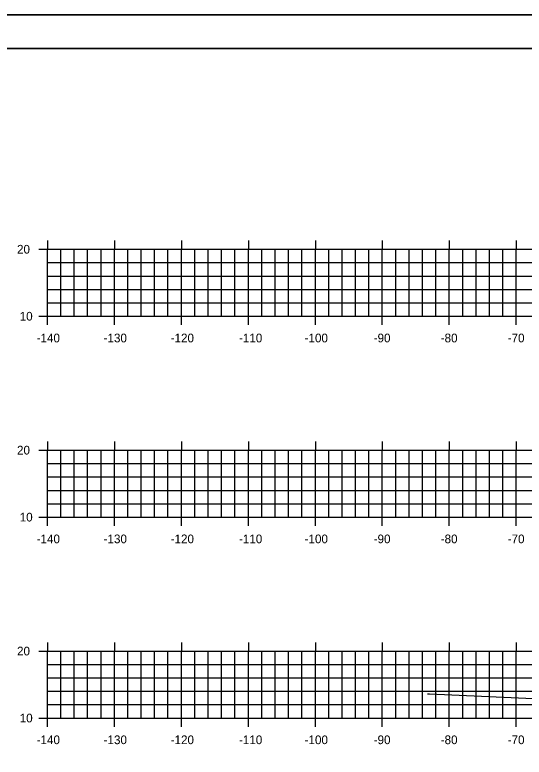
# Model space of a CAD drawing. Extents: x 40011 to 50684, y 49949 to 72236.
# Drawn here: x 42058 to 42134.1, y 68461 to 68571.8 of the extents above; entities that cross this region are included whole.
import ezdxf

# ---------------------------------------------------------------- set-up
doc = ezdxf.new("R2010")
doc.units = 0
for name, color, linetype in [('1', 7, 'Continuous'), ('41', 7, 'Continuous'), ('51', 7, 'Continuous'), ('53', 7, 'Continuous'), ('55', 7, 'Continuous'), ('57', 7, 'Continuous'), ('60', 7, 'Continuous')]:
    doc.layers.add(name, color=color, linetype=linetype)

msp = doc.modelspace()

# ---------------------------------------------------------------- linework, layer by layer
at = {"layer": '1'}
for p, q in [((42373.89, 68571.8), (42024.5, 68571.8)), ((42372.89, 68566.8), (42042.89, 68566.8))]:
    msp.add_line(p, q, dxfattribs=at)
at = {"layer": '41'}
for points in [[(42024.5, 68571.8), (42373.89, 68571.8), (42373.89, 68351.8), (42024.5, 68351.8)], [(42042.89, 68566.8), (42372.89, 68566.8), (42372.89, 68356.8), (42042.89, 68356.8)]]:
    msp.add_lwpolyline(points, close=True, dxfattribs=at)
at = {"layer": '51'}
for p, q in [((42061.59, 68536.8), (42062.89, 68536.8)), ((42062.89, 68526.8), (42062.89, 68536.8)), ((42064.89, 68526.8), (42064.89, 68536.8)), ((42066.89, 68526.8), (42066.89, 68536.8)), ((42068.89, 68526.8), (42068.89, 68536.8)), ((42070.89, 68526.8), (42070.89, 68536.8)), ((42074.89, 68526.8), (42074.89, 68536.8)), ((42076.89, 68526.8), (42076.89, 68536.8)), ((42078.89, 68526.8), (42078.89, 68536.8)), ((42080.89, 68526.8), (42080.89, 68536.8)), ((42084.89, 68526.8), (42084.89, 68536.8)), ((42086.89, 68526.8), (42086.89, 68536.8)), ((42088.89, 68526.8), (42088.89, 68536.8)), ((42090.89, 68526.8), (42090.89, 68536.8)), ((42094.89, 68526.8), (42094.89, 68536.8)), ((42096.89, 68526.8), (42096.89, 68536.8)), ((42098.89, 68526.8), (42098.89, 68536.8)), ((42100.89, 68526.8), (42100.89, 68536.8)), ((42104.89, 68526.8), (42104.89, 68536.8)), ((42106.89, 68526.8), (42106.89, 68536.8)), ((42108.89, 68526.8), (42108.89, 68536.8)), ((42110.89, 68526.8), (42110.89, 68536.8)), ((42114.89, 68526.8), (42114.89, 68536.8)), ((42116.89, 68526.8), (42116.89, 68536.8)), ((42118.89, 68526.8), (42118.89, 68536.8)), ((42120.89, 68526.8), (42120.89, 68536.8)), ((42124.89, 68526.8), (42124.89, 68536.8)), ((42126.89, 68526.8), (42126.89, 68536.8)), ((42128.89, 68526.8), (42128.89, 68536.8)), ((42130.89, 68526.8), (42130.89, 68536.8)), ((42061.59, 68526.8), (42062.89, 68526.8)), ((42062.89, 68526.8), (42342.89, 68526.8)), ((42062.89, 68525.5), (42062.89, 68526.8)), ((42072.89, 68525.5), (42072.89, 68526.8)), ((42082.89, 68525.5), (42082.89, 68526.8)), ((42092.89, 68525.5), (42092.89, 68526.8)), ((42102.89, 68525.5), (42102.89, 68526.8)), ((42112.89, 68525.5), (42112.89, 68526.8)), ((42122.89, 68525.5), (42122.89, 68526.8)), ((42132.89, 68525.5), (42132.89, 68526.8)), ((42061.59, 68506.8), (42062.89, 68506.8)), ((42062.89, 68496.8), (42062.89, 68506.8)), ((42064.89, 68496.8), (42064.89, 68506.8)), ((42066.89, 68496.8), (42066.89, 68506.8)), ((42068.89, 68496.8), (42068.89, 68506.8)), ((42070.89, 68496.8), (42070.89, 68506.8)), ((42074.89, 68496.8), (42074.89, 68506.8)), ((42076.89, 68496.8), (42076.89, 68506.8)), ((42078.89, 68496.8), (42078.89, 68506.8)), ((42080.89, 68496.8), (42080.89, 68506.8)), ((42084.89, 68496.8), (42084.89, 68506.8)), ((42086.89, 68496.8), (42086.89, 68506.8)), ((42088.89, 68496.8), (42088.89, 68506.8)), ((42090.89, 68496.8), (42090.89, 68506.8)), ((42094.89, 68496.8), (42094.89, 68506.8)), ((42096.89, 68496.8), (42096.89, 68506.8)), ((42098.89, 68496.8), (42098.89, 68506.8)), ((42100.89, 68496.8), (42100.89, 68506.8)), ((42104.89, 68496.8), (42104.89, 68506.8)), ((42106.89, 68496.8), (42106.89, 68506.8)), ((42108.89, 68496.8), (42108.89, 68506.8)), ((42110.89, 68496.8), (42110.89, 68506.8)), ((42114.89, 68496.8), (42114.89, 68506.8)), ((42116.89, 68496.8), (42116.89, 68506.8)), ((42118.89, 68496.8), (42118.89, 68506.8)), ((42120.89, 68496.8), (42120.89, 68506.8)), ((42124.89, 68496.8), (42124.89, 68506.8)), ((42126.89, 68496.8), (42126.89, 68506.8)), ((42128.89, 68496.8), (42128.89, 68506.8)), ((42130.89, 68496.8), (42130.89, 68506.8)), ((42061.59, 68496.8), (42062.89, 68496.8)), ((42062.89, 68496.8), (42342.89, 68496.8)), ((42062.89, 68495.5), (42062.89, 68496.8)), ((42072.89, 68495.5), (42072.89, 68496.8)), ((42082.89, 68495.5), (42082.89, 68496.8)), ((42092.89, 68495.5), (42092.89, 68496.8)), ((42102.89, 68495.5), (42102.89, 68496.8)), ((42112.89, 68495.5), (42112.89, 68496.8)), ((42122.89, 68495.5), (42122.89, 68496.8)), ((42132.89, 68495.5), (42132.89, 68496.8)), ((42061.59, 68476.8), (42062.89, 68476.8)), ((42062.89, 68466.8), (42062.89, 68476.8)), ((42064.89, 68466.8), (42064.89, 68476.8)), ((42066.89, 68466.8), (42066.89, 68476.8)), ((42068.89, 68466.8), (42068.89, 68476.8)), ((42070.89, 68466.8), (42070.89, 68476.8)), ((42074.89, 68466.8), (42074.89, 68476.8)), ((42076.89, 68466.8), (42076.89, 68476.8)), ((42078.89, 68466.8), (42078.89, 68476.8)), ((42080.89, 68466.8), (42080.89, 68476.8)), ((42084.89, 68466.8), (42084.89, 68476.8)), ((42086.89, 68466.8), (42086.89, 68476.8)), ((42088.89, 68466.8), (42088.89, 68476.8)), ((42090.89, 68466.8), (42090.89, 68476.8)), ((42094.89, 68466.8), (42094.89, 68476.8)), ((42096.89, 68466.8), (42096.89, 68476.8)), ((42098.89, 68466.8), (42098.89, 68476.8)), ((42100.89, 68466.8), (42100.89, 68476.8)), ((42104.89, 68466.8), (42104.89, 68476.8)), ((42106.89, 68466.8), (42106.89, 68476.8)), ((42108.89, 68466.8), (42108.89, 68476.8)), ((42110.89, 68466.8), (42110.89, 68476.8)), ((42114.89, 68466.8), (42114.89, 68476.8)), ((42116.89, 68466.8), (42116.89, 68476.8)), ((42118.89, 68466.8), (42118.89, 68476.8)), ((42120.89, 68466.8), (42120.89, 68476.8)), ((42124.89, 68466.8), (42124.89, 68476.8)), ((42126.89, 68466.8), (42126.89, 68476.8)), ((42128.89, 68466.8), (42128.89, 68476.8)), ((42130.89, 68466.8), (42130.89, 68476.8)), ((42061.59, 68466.8), (42062.89, 68466.8)), ((42062.89, 68466.8), (42342.89, 68466.8)), ((42062.89, 68465.5), (42062.89, 68466.8)), ((42072.89, 68465.5), (42072.89, 68466.8)), ((42082.89, 68465.5), (42082.89, 68466.8)), ((42092.89, 68465.5), (42092.89, 68466.8)), ((42102.89, 68465.5), (42102.89, 68466.8)), ((42112.89, 68465.5), (42112.89, 68466.8)), ((42122.89, 68465.5), (42122.89, 68466.8)), ((42132.89, 68465.5), (42132.89, 68466.8))]:
    msp.add_line(p, q, dxfattribs=at)
at = {"layer": '53'}
for p, q in [((42062.89, 68534.8), (42342.89, 68534.8)), ((42062.89, 68532.8), (42342.89, 68532.8)), ((42062.89, 68530.8), (42342.89, 68530.8)), ((42062.89, 68528.8), (42342.89, 68528.8)), ((42062.89, 68504.8), (42342.89, 68504.8)), ((42062.89, 68502.8), (42342.89, 68502.8)), ((42062.89, 68500.8), (42342.89, 68500.8)), ((42062.89, 68498.8), (42342.89, 68498.8)), ((42062.89, 68474.8), (42342.89, 68474.8)), ((42062.89, 68472.8), (42342.89, 68472.8)), ((42062.89, 68470.8), (42342.89, 68470.8)), ((42062.89, 68468.8), (42342.89, 68468.8))]:
    msp.add_line(p, q, dxfattribs=at)
at = {"layer": '55'}
for p, q in [((42062.89, 68536.8), (42342.89, 68536.8)), ((42062.89, 68526.8), (42062.89, 68536.8)), ((42072.89, 68526.8), (42072.89, 68536.8)), ((42082.89, 68526.8), (42082.89, 68536.8)), ((42092.89, 68526.8), (42092.89, 68536.8)), ((42102.89, 68526.8), (42102.89, 68536.8)), ((42112.89, 68526.8), (42112.89, 68536.8)), ((42122.89, 68526.8), (42122.89, 68536.8)), ((42132.89, 68526.8), (42132.89, 68536.8)), ((42062.89, 68526.8), (42342.89, 68526.8)), ((42062.89, 68506.8), (42342.89, 68506.8)), ((42062.89, 68496.8), (42062.89, 68506.8)), ((42072.89, 68496.8), (42072.89, 68506.8)), ((42082.89, 68496.8), (42082.89, 68506.8)), ((42092.89, 68496.8), (42092.89, 68506.8)), ((42102.89, 68496.8), (42102.89, 68506.8)), ((42112.89, 68496.8), (42112.89, 68506.8)), ((42122.89, 68496.8), (42122.89, 68506.8)), ((42132.89, 68496.8), (42132.89, 68506.8)), ((42062.89, 68496.8), (42342.89, 68496.8)), ((42062.89, 68476.8), (42342.89, 68476.8)), ((42062.89, 68466.8), (42062.89, 68476.8)), ((42072.89, 68466.8), (42072.89, 68476.8)), ((42082.89, 68466.8), (42082.89, 68476.8)), ((42092.89, 68466.8), (42092.89, 68476.8)), ((42102.89, 68466.8), (42102.89, 68476.8)), ((42112.89, 68466.8), (42112.89, 68476.8)), ((42122.89, 68466.8), (42122.89, 68476.8)), ((42132.89, 68466.8), (42132.89, 68476.8)), ((42062.89, 68466.8), (42342.89, 68466.8))]:
    msp.add_line(p, q, dxfattribs=at)
at = {"layer": '57'}
msp.add_lwpolyline([(42119.65, 68470.41), (42119.71, 68470.41), (42119.94, 68470.4), (42136.55, 68469.65)], dxfattribs=at)
at = {"layer": '60'}
for p, q in [((42062.89, 68538.1), (42062.89, 68536.8)), ((42072.89, 68538.1), (42072.89, 68536.8)), ((42082.89, 68538.1), (42082.89, 68536.8)), ((42092.89, 68538.1), (42092.89, 68536.8)), ((42102.89, 68538.1), (42102.89, 68536.8)), ((42112.89, 68538.1), (42112.89, 68536.8)), ((42122.89, 68538.1), (42122.89, 68536.8)), ((42132.89, 68538.1), (42132.89, 68536.8)), ((42062.89, 68508.1), (42062.89, 68506.8)), ((42072.89, 68508.1), (42072.89, 68506.8)), ((42082.89, 68508.1), (42082.89, 68506.8)), ((42092.89, 68508.1), (42092.89, 68506.8)), ((42102.89, 68508.1), (42102.89, 68506.8)), ((42112.89, 68508.1), (42112.89, 68506.8)), ((42122.89, 68508.1), (42122.89, 68506.8)), ((42132.89, 68508.1), (42132.89, 68506.8)), ((42062.89, 68478.1), (42062.89, 68476.8)), ((42072.89, 68478.1), (42072.89, 68476.8)), ((42082.89, 68478.1), (42082.89, 68476.8)), ((42092.89, 68478.1), (42092.89, 68476.8)), ((42102.89, 68478.1), (42102.89, 68476.8)), ((42112.89, 68478.1), (42112.89, 68476.8)), ((42122.89, 68478.1), (42122.89, 68476.8)), ((42132.89, 68478.1), (42132.89, 68476.8))]:
    msp.add_line(p, q, dxfattribs=at)

# ---------------------------------------------------------------- texts
at = {"layer": '51'}
for s, height, p in [('20', 1.3, (42058.35, 68536.15)), ('10', 1.3, (42058.75, 68526.15)), ('-', 0.0001, (42062.89, 68526.8)), ('-140', 1.3, (42061.28, 68522.9)), ('-130', 1.3, (42071.28, 68522.9)), ('-120', 1.3, (42081.29, 68522.9)), ('-110', 1.3, (42091.49, 68522.9)), ('-100', 1.3, (42101.29, 68522.9)), ('-90', 1.3, (42111.6, 68522.9)), ('-80', 1.3, (42121.61, 68522.9)), ('-70', 1.3, (42131.61, 68522.9)), ('20', 1.3, (42058.35, 68506.15)), ('10', 1.3, (42058.75, 68496.15)), ('-', 0.0001, (42062.89, 68496.8)), ('-140', 1.3, (42061.28, 68492.9)), ('-130', 1.3, (42071.28, 68492.9)), ('-120', 1.3, (42081.29, 68492.9)), ('-110', 1.3, (42091.49, 68492.9)), ('-100', 1.3, (42101.29, 68492.9)), ('-90', 1.3, (42111.6, 68492.9)), ('-80', 1.3, (42121.61, 68492.9)), ('-70', 1.3, (42131.61, 68492.9)), ('20', 1.3, (42058.35, 68476.15)), ('10', 1.3, (42058.75, 68466.15)), ('-', 0.0001, (42062.89, 68466.8)), ('-140', 1.3, (42061.28, 68462.9)), ('-130', 1.3, (42071.28, 68462.9)), ('-120', 1.3, (42081.29, 68462.9)), ('-110', 1.3, (42091.49, 68462.9)), ('-100', 1.3, (42101.29, 68462.9)), ('-90', 1.3, (42111.6, 68462.9)), ('-80', 1.3, (42121.61, 68462.9)), ('-70', 1.3, (42131.61, 68462.9))]:
    msp.add_text(s, height=height, dxfattribs=at).set_placement(p)

doc.saveas('drawing.dxf')
